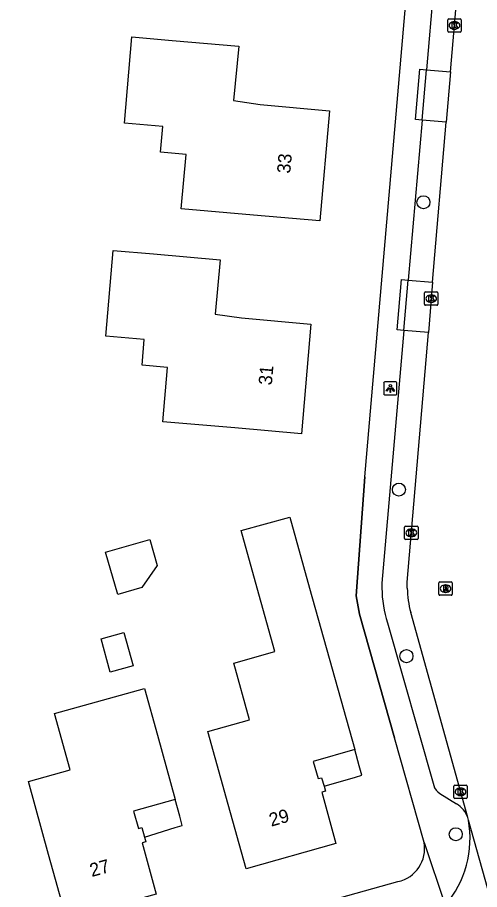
# Model space of a CAD drawing. Extents: x 159628 to 160723, y 388176 to 389416.
# Drawn here: x 159940.2 to 159974.7, y 388477.4 to 388542.7 of the extents above; entities that cross this region are included whole.
import ezdxf

# ---------------------------------------------------------------- set-up
doc = ezdxf.new("R2010")
doc.units = 0
for name, color, linetype in [('IMGEO_Boom', 7, 'Continuous'), ('IMGEO_Kolk', 7, 'Continuous'), ('IMGEO_Lichtpunt', 7, 'Continuous'), ('IMGEO_Muur', 7, 'Continuous'), ('IMGEO_Pand', 7, 'Continuous'), ('IMGEO_Pand_nummerreeks', 7, 'Continuous'), ('IMGEO_Pand_overbouw', 7, 'Continuous'), ('IMGEO_Parkeervlak_open', 7, 'Continuous'), ('IMGEO_Rijbaan_lokaal_gesloten', 7, 'Continuous'), ('IMGEO_Rijbaan_lokaal_open', 7, 'Continuous'), ('IMGEO_Rioolput', 7, 'Continuous'), ('IMGEO_Voetpad_open', 7, 'Continuous')]:
    doc.layers.add(name, color=color, linetype=linetype)

msp = doc.modelspace()

# ---------------------------------------------------------------- linework, layer by layer
at = {"layer": 'IMGEO_Boom'}
for centre in [(159970.537, 388528.894), (159968.707, 388507.372), (159969.269, 388494.9), (159972.956, 388481.566)]:
    msp.add_circle(centre, 0.489, dxfattribs=at)
at = {"layer": 'IMGEO_Kolk'}
for p, q in [((159972.364, 388541.711), (159972.364, 388542.563)), ((159972.439, 388542.637), (159973.291, 388542.637)), ((159972.852, 388542.417), (159972.877, 388542.417)), ((159973.365, 388542.563), (159973.365, 388541.711)), ((159973.291, 388541.637), (159972.439, 388541.637)), ((159972.875, 388541.857), (159972.85, 388541.857)), ((159970.625, 388521.249), (159970.625, 388522.101)), ((159970.7, 388522.175), (159971.552, 388522.175)), ((159971.113, 388521.955), (159971.138, 388521.955)), ((159971.626, 388522.101), (159971.626, 388521.249)), ((159971.136, 388521.395), (159971.111, 388521.395)), ((159971.552, 388521.175), (159970.7, 388521.175)), ((159969.134, 388503.71), (159969.134, 388504.562)), ((159969.209, 388504.636), (159970.061, 388504.636)), ((159969.622, 388504.416), (159969.647, 388504.416)), ((159970.135, 388504.562), (159970.135, 388503.71)), ((159970.061, 388503.636), (159969.209, 388503.636)), ((159969.645, 388503.856), (159969.62, 388503.856)), ((159972.814, 388484.319), (159972.814, 388485.171)), ((159972.889, 388485.245), (159973.741, 388485.245)), ((159973.302, 388485.025), (159973.327, 388485.025)), ((159973.815, 388485.171), (159973.815, 388484.319)), ((159973.741, 388484.245), (159972.889, 388484.245)), ((159973.325, 388484.465), (159973.3, 388484.465))]:
    msp.add_line(p, q, dxfattribs=at)
for points in [[(159972.364, 388541.711), (159972.364, 388542.563)], [(159972.439, 388542.637), (159973.291, 388542.637)], [(159972.685, 388542.337), (159972.808, 388542.337), (159972.808, 388542.186), (159972.938, 388542.337), (159973.102, 388542.337), (159972.956, 388542.186), (159973.109, 388541.937), (159972.957, 388541.937), (159972.872, 388542.101), (159972.808, 388542.034), (159972.808, 388541.937), (159972.685, 388541.937), (159972.685, 388542.337)], [(159973.365, 388542.563), (159973.365, 388541.711)], [(159973.291, 388541.637), (159972.439, 388541.637)], [(159970.625, 388521.249), (159970.625, 388522.101)], [(159970.7, 388522.175), (159971.552, 388522.175)], [(159970.946, 388521.875), (159971.069, 388521.875), (159971.069, 388521.724), (159971.199, 388521.875), (159971.363, 388521.875), (159971.217, 388521.724), (159971.37, 388521.475), (159971.218, 388521.475), (159971.133, 388521.639), (159971.069, 388521.572), (159971.069, 388521.475), (159970.946, 388521.475), (159970.946, 388521.875)], [(159971.626, 388522.101), (159971.626, 388521.249)], [(159971.552, 388521.175), (159970.7, 388521.175)], [(159969.134, 388503.71), (159969.134, 388504.562)], [(159969.209, 388504.636), (159970.061, 388504.636)], [(159969.455, 388504.336), (159969.578, 388504.336), (159969.578, 388504.185), (159969.708, 388504.336), (159969.872, 388504.336), (159969.726, 388504.185), (159969.879, 388503.936), (159969.727, 388503.936), (159969.642, 388504.1), (159969.578, 388504.033), (159969.578, 388503.936), (159969.455, 388503.936), (159969.455, 388504.336)], [(159970.135, 388504.562), (159970.135, 388503.71)], [(159970.061, 388503.636), (159969.209, 388503.636)], [(159972.814, 388484.319), (159972.814, 388485.171)], [(159972.889, 388485.245), (159973.741, 388485.245)], [(159973.135, 388484.945), (159973.258, 388484.945), (159973.258, 388484.794), (159973.388, 388484.945), (159973.552, 388484.945), (159973.406, 388484.794), (159973.559, 388484.545), (159973.407, 388484.545), (159973.322, 388484.709), (159973.258, 388484.642), (159973.258, 388484.545), (159973.135, 388484.545), (159973.135, 388484.945)], [(159973.815, 388485.171), (159973.815, 388484.319)], [(159973.741, 388484.245), (159972.889, 388484.245)]]:
    msp.add_lwpolyline(points, dxfattribs=at)
for centre, start, end in [((159972.441, 388542.561), 91.55205, 178.44795), ((159972.441, 388542.561), 91.55205, 178.44795), ((159973.289, 388542.561), 1.55205, 88.44795), ((159973.289, 388542.561), 1.55205, 88.44795), ((159972.441, 388541.713), 181.55205, 268.44795), ((159972.441, 388541.713), 181.55205, 268.44795), ((159973.289, 388541.713), 271.55205, 358.44795), ((159973.289, 388541.713), 271.55205, 358.44795), ((159970.702, 388522.099), 91.55205, 178.44795), ((159970.702, 388522.099), 91.55205, 178.44795), ((159971.55, 388522.099), 1.55205, 88.44795), ((159971.55, 388522.099), 1.55205, 88.44795), ((159970.702, 388521.251), 181.55205, 268.44795), ((159970.702, 388521.251), 181.55205, 268.44795), ((159971.55, 388521.251), 271.55205, 358.44795), ((159971.55, 388521.251), 271.55205, 358.44795), ((159969.211, 388504.56), 91.55205, 178.44795), ((159969.211, 388504.56), 91.55205, 178.44795), ((159970.059, 388504.56), 1.55205, 88.44795), ((159970.059, 388504.56), 1.55205, 88.44795), ((159969.211, 388503.712), 181.55205, 268.44795), ((159969.211, 388503.712), 181.55205, 268.44795), ((159970.059, 388503.712), 271.55205, 358.44795), ((159970.059, 388503.712), 271.55205, 358.44795), ((159972.891, 388485.169), 91.55205, 178.44795), ((159972.891, 388485.169), 91.55205, 178.44795), ((159973.739, 388485.169), 1.55205, 88.44795), ((159973.739, 388485.169), 1.55205, 88.44795), ((159972.891, 388484.321), 181.55205, 268.44795), ((159972.891, 388484.321), 181.55205, 268.44795), ((159973.739, 388484.321), 271.55205, 358.44795), ((159973.739, 388484.321), 271.55205, 358.44795)]:
    msp.add_arc(centre, 0.0765, start, end, dxfattribs=at)
for centre, major_axis, ratio, start_param, end_param in [((159972.851, 388542.137), (-0.387, 0.002), 0.722429, 4.712389, 7.853982), ((159972.876, 388542.137), (-0.39, 0.002), 0.717154, 1.570796, 4.712389), ((159971.112, 388521.675), (-0.387, 0.002), 0.722429, 4.712389, 7.853982), ((159971.137, 388521.675), (-0.39, 0.002), 0.717154, 1.570796, 4.712389), ((159969.621, 388504.136), (-0.387, 0.002), 0.722429, 4.712389, 7.853982), ((159969.646, 388504.136), (-0.39, 0.002), 0.717154, 1.570796, 4.712389), ((159973.301, 388484.745), (-0.387, 0.002), 0.722429, 4.712389, 7.853982), ((159973.326, 388484.745), (-0.39, 0.002), 0.717154, 1.570796, 4.712389)]:
    msp.add_ellipse(centre, major_axis=major_axis, ratio=ratio, start_param=start_param, end_param=end_param, dxfattribs=at)
at = {"layer": 'IMGEO_Lichtpunt'}
for p, q in [((159967.566, 388515.36), (159967.566, 388514.553)), ((159967.566, 388515.36), (159967.566, 388514.553)), ((159968.468, 388515.455), (159967.66, 388515.455)), ((159968.468, 388515.455), (159967.66, 388515.455)), ((159968.562, 388514.553), (159968.562, 388515.36)), ((159968.562, 388514.553), (159968.562, 388515.36)), ((159967.66, 388514.459), (159968.468, 388514.459)), ((159967.66, 388514.459), (159968.468, 388514.459))]:
    msp.add_line(p, q, dxfattribs=at)
for points in [[(159967.94, 388515.024), (159967.979, 388514.996), (159967.791, 388514.734), (159967.753, 388514.761), (159967.94, 388515.024)], [(159968.042, 388514.976), (159968.089, 388514.976), (159968.089, 388514.654), (159968.042, 388514.654), (159968.042, 388514.976)], [(159968.152, 388514.996), (159968.19, 388515.023), (159968.377, 388514.761), (159968.338, 388514.733), (159968.152, 388514.996)]]:
    msp.add_lwpolyline(points, dxfattribs=at)
msp.add_circle((159968.065, 388515.158), 0.0994, dxfattribs=at)
for centre, start, end in [((159967.66, 388515.36), 90, 180), ((159967.66, 388515.36), 90, 180), ((159968.468, 388515.36), 0, 90), ((159968.468, 388515.36), 0, 90), ((159967.66, 388514.553), 180, 270), ((159967.66, 388514.553), 180, 270), ((159968.468, 388514.553), 270, 0), ((159968.468, 388514.553), 270, 360)]:
    msp.add_arc(centre, 0.0946, start, end, dxfattribs=at)
at = {"layer": 'IMGEO_Muur'}
msp.add_lwpolyline([(159966.165, 388508.324), (159965.517, 388499.422), (159965.761, 388498.054), (159968.378, 388488.774)], dxfattribs=at)
at = {"layer": 'IMGEO_Pand'}
for points in [[(159948.732, 388541.272), (159951.738, 388541.012), (159956.719, 388540.581), (159956.342, 388536.505), (159958.327, 388536.223), (159963.514, 388535.745), (159962.799, 388527.5), (159957.819, 388527.937), (159952.429, 388528.409), (159952.785, 388532.478), (159950.87, 388532.646), (159951.038, 388534.561), (159948.166, 388534.812), (159948.732, 388541.272)], [(159950.349, 388525.023), (159955.33, 388524.592), (159954.953, 388520.516), (159956.938, 388520.234), (159962.125, 388519.756), (159961.414, 388511.561), (159956.433, 388511.994), (159951.052, 388512.461), (159951.405, 388516.53), (159949.49, 388516.696), (159949.657, 388518.611), (159946.784, 388518.86), (159947.342, 388525.283), (159950.349, 388525.023)], [(159960.534, 388505.315), (159962.025, 388500), (159965.413, 388487.92), (159962.3, 388487.024), (159962.67, 388485.731), (159962.922, 388485.797), (159963.102, 388485.157), (159963.203, 388484.798), (159962.947, 388484.726), (159963.99, 388480.871), (159957.274, 388478.981), (159955.929, 388483.797), (159954.402, 388489.265), (159957.532, 388490.139), (159956.346, 388494.387), (159959.428, 388495.247), (159958.101, 388500), (159956.9, 388504.301), (159960.534, 388505.315)], [(159950.061, 388503.647), (159950.631, 388501.7), (159949.468, 388500.04), (159947.688, 388499.519), (159946.762, 388502.682), (159950.061, 388503.647)], [(159948.139, 388496.669), (159948.83, 388494.174), (159947.113, 388493.698), (159946.421, 388496.193), (159948.139, 388496.669)], [(159950.64, 388488.978), (159951.972, 388484.158), (159948.858, 388483.298), (159949.217, 388481.996), (159949.477, 388482.067), (159949.678, 388481.342), (159949.772, 388481.002), (159949.508, 388480.912), (159950.557, 388477.077), (159943.837, 388475.221), (159942.502, 388480.04), (159940.985, 388485.514), (159944.105, 388486.378), (159942.931, 388490.615), (159949.672, 388492.483), (159950.64, 388488.978)]]:
    msp.add_lwpolyline(points, dxfattribs=at)
at = {"layer": 'IMGEO_Pand_overbouw'}
for points in [[(159965.413, 388487.92), (159962.3, 388487.024), (159962.67, 388485.731), (159962.922, 388485.797), (159963.102, 388485.157), (159965.449, 388485.838), (159965.937, 388485.98), (159965.743, 388486.699)], [(159949.678, 388481.342), (159951.978, 388482.062), (159952.488, 388482.212), (159952.316, 388482.912), (159951.972, 388484.158), (159948.858, 388483.298), (159949.217, 388481.996), (159949.477, 388482.067)]]:
    msp.add_lwpolyline(points, close=True, dxfattribs=at)
at = {"layer": 'IMGEO_Parkeervlak_open'}
for points in [[(159970.763, 388538.809), (159972.571, 388538.655)], [(159972.25, 388534.886), (159970.437, 388535.043)], [(159969.4, 388523.058), (159971.231, 388522.902)], [(159970.911, 388519.133), (159969.074, 388519.292)]]:
    msp.add_lwpolyline(points, dxfattribs=at)
at = {"layer": 'IMGEO_Rijbaan_lokaal_gesloten'}
for points in [[(159972.571, 388538.655), (159973.608, 388550.858)], [(159972.571, 388538.655), (159972.25, 388534.886)], [(159971.231, 388522.902), (159972.25, 388534.886)], [(159971.231, 388522.902), (159970.911, 388519.133)], [(159969.327, 388500), (159969.323, 388500.454), (159970.911, 388519.133)], [(159973.853, 388482.814), (159969.586, 388498.168)], [(159973.908, 388482.617), (159973.853, 388482.814)], [(159978.677, 388465.652), (159973.908, 388482.617)]]:
    msp.add_lwpolyline(points, dxfattribs=at)
msp.add_arc((159977.742, 388500.255), 8.419, 181.73815, 194.35564, dxfattribs=at)
at = {"layer": 'IMGEO_Rijbaan_lokaal_open'}
msp.add_arc((159966.371, 388481.25), 7.66, 319.26074, 10.28233, dxfattribs=at)
at = {"layer": 'IMGEO_Rioolput'}
for p, q in [((159971.698, 388499.533), (159971.698, 388500.385)), ((159971.773, 388500.459), (159972.625, 388500.459)), ((159972.699, 388500.385), (159972.699, 388499.533)), ((159972.209, 388499.679), (159972.184, 388499.679)), ((159972.186, 388500.239), (159972.211, 388500.239)), ((159972.625, 388499.459), (159971.773, 388499.459))]:
    msp.add_line(p, q, dxfattribs=at)
for points in [[(159971.698, 388499.533), (159971.698, 388500.385)], [(159971.773, 388500.459), (159972.625, 388500.459)], [(159972.699, 388500.385), (159972.699, 388499.533)], [(159972.287, 388500.157), (159972.035, 388500.159), (159972.035, 388499.759)], [(159972.035, 388499.759), (159972.159, 388499.759), (159972.159, 388499.921), (159972.17, 388499.921)], [(159972.213, 388500.078), (159972.159, 388500.078), (159972.159, 388499.997)], [(159972.159, 388499.997), (159972.211, 388499.997)], [(159972.217, 388499.892), (159972.288, 388499.759), (159972.428, 388499.759), (159972.363, 388499.885)], [(159972.625, 388499.459), (159971.773, 388499.459)]]:
    msp.add_lwpolyline(points, dxfattribs=at)
for centre, radius, start, end in [((159971.775, 388500.383), 0.0765, 91.55205, 178.44795), ((159971.775, 388500.383), 0.0765, 91.55205, 178.44795), ((159972.623, 388500.383), 0.0765, 1.55205, 88.44795), ((159972.623, 388500.383), 0.0765, 1.55205, 88.44795), ((159972.169, 388499.868), 0.0533, 26.02933, 88.69889), ((159972.195, 388500.186), 0.19, 274.7715, 282.96867), ((159972.219, 388499.982), 0.0964, 77.00612, 93.18647), ((159972.233, 388500.039), 0.0378, 276.66336, 79.67722), ((159972.286, 388500.047), 0.109, 350.36119, 89.41601), ((159972.284, 388500.047), 0.112, 277.58423, 350.98172), ((159972.268, 388499.832), 0.108, 29.51342, 73.79051), ((159971.775, 388499.535), 0.0765, 181.55205, 268.44795), ((159971.775, 388499.535), 0.0765, 181.55205, 268.44795), ((159972.623, 388499.535), 0.0765, 271.55205, 358.44795), ((159972.623, 388499.535), 0.0765, 271.55205, 358.44795)]:
    msp.add_arc(centre, radius, start, end, dxfattribs=at)
for centre, major_axis, ratio, start_param, end_param in [((159972.185, 388499.959), (-0.387, 0.002), 0.722429, 4.712389, 7.853982), ((159972.21, 388499.959), (-0.39, 0.002), 0.717154, 1.570796, 4.712389)]:
    msp.add_ellipse(centre, major_axis=major_axis, ratio=ratio, start_param=start_param, end_param=end_param, dxfattribs=at)
at = {"layer": 'IMGEO_Voetpad_open'}
for points in [[(159970.585, 388480.95), (159968.378, 388488.774), (159965.761, 388498.054), (159965.517, 388499.422), (159966.165, 388508.324), (159972.225, 388578.576)], [(159971.82, 388551.013), (159970.763, 388538.809)], [(159970.437, 388535.043), (159969.94, 388535.086), (159970.266, 388538.852), (159970.763, 388538.809)], [(159970.437, 388535.043), (159970.763, 388538.809)], [(159970.437, 388535.043), (159969.4, 388523.058)], [(159969.074, 388519.292), (159968.576, 388519.335), (159968.902, 388523.101), (159969.4, 388523.058)], [(159969.074, 388519.292), (159969.4, 388523.058)], [(159969.074, 388519.292), (159967.434, 388500.356), (159967.432, 388500)], [(159967.847, 388497.392), (159971.309, 388485.224)], [(159971.766, 388484.616), (159973.012, 388483.839)], [(159970.585, 388480.95), (159972.175, 388476.251)], [(159919.282, 388464.204), (159968.634, 388478.015)]]:
    msp.add_lwpolyline(points, dxfattribs=at)
for centre, radius, start, end in [((159976.59, 388500.12), 9.159, 180.75206, 197.3308), ((159972.33, 388485.516), 1.062, 195.95486, 237.90547), ((159972.064, 388482.203), 1.891, 18.84214, 59.89478), ((159968.105, 388480.483), 2.524, 282.09969, 10.67348)]:
    msp.add_arc(centre, radius, start, end, dxfattribs=at)

# ---------------------------------------------------------------- texts
at = {"layer": 'IMGEO_Pand_nummerreeks'}
for s, rotation, p in [('33', 85.04375, (159960.574, 388531.017)), ('31', 85.04142, (159959.197, 388515.166)), ('29', 15.71753, (159959.154, 388482.128)), ('27', 15.43964, (159945.73, 388478.358))]:
    msp.add_text(s, height=1, rotation=rotation, dxfattribs=at).set_placement(p)

doc.saveas('drawing.dxf')
